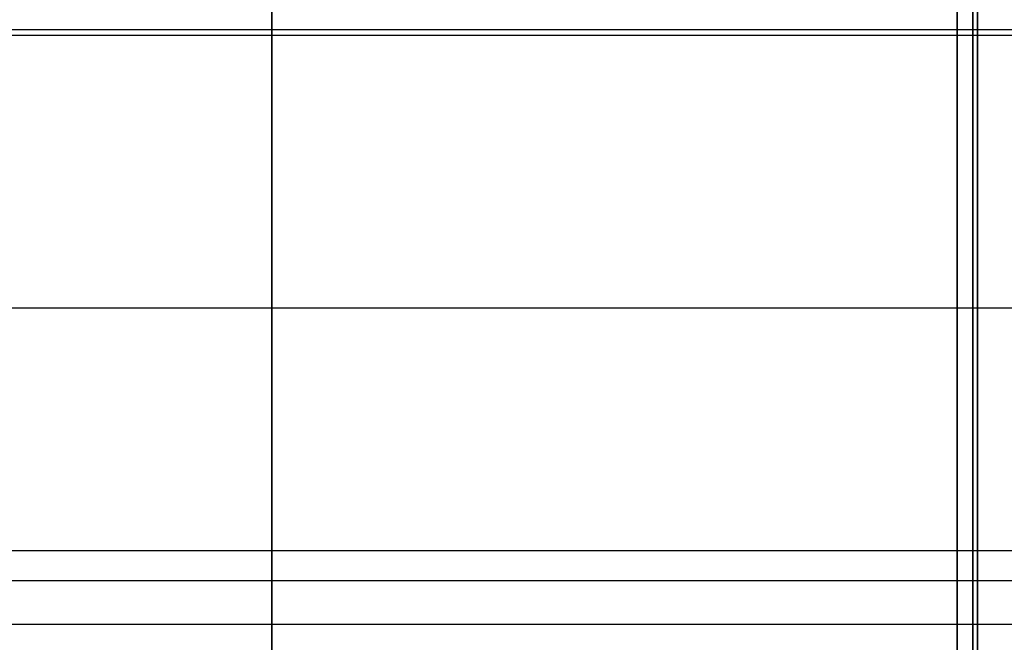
# Model space of a CAD drawing. Header units: millimetres. Extents: x -332 to 332, y -5 to 968.
# Tile 644 of 656: x -12 to 36, y 777 to 808. Entities that reach past the tile are written whole.
import ezdxf

# ---------------------------------------------------------------- set-up
doc = ezdxf.new("R2010")
doc.units = ezdxf.units.MM
doc.header["$MEASUREMENT"] = 0
for name, color, linetype in [('IGES level 28', 31, 'Continuous'), ('IGES level 30', 9, 'Continuous'), ('IGES level 31', 9, 'Continuous'), ('IGES level 36', 9, 'Continuous'), ('IGES level 38', 9, 'Continuous')]:
    doc.layers.add(name, color=color, linetype=linetype)

msp = doc.modelspace()

# ---------------------------------------------------------------- linework, layer by layer
at = {"layer": 'IGES level 28'}
for points in [[(0, 282.152, 1180.737), (0, 592.548, 1432.091), (0, 902.945, 1683.445)], [(0, 270.824, 1194.726), (0, 572.223, 1438.794), (0, 873.622, 1682.862)]]:
    msp.add_open_spline(points, degree=2, dxfattribs=at)
at = {"layer": 'IGES level 30'}
msp.add_open_spline([(0, 929.584, 1601.289), (0, 631.234, 1359.689), (0, 332.883, 1118.09)], degree=2, dxfattribs=at)
at = {"layer": 'IGES level 31'}
for points in [[(0, 936.426, 1632.564), (0, 628.361, 1383.098), (0, 320.297, 1133.633)], [(0, 282.538, 1180.261), (0, 592.545, 1431.301), (0, 902.553, 1682.34)]]:
    msp.add_open_spline(points, degree=2, dxfattribs=at)
at = {"layer": 'IGES level 36', "extrusion": (1, 0, 0)}
for centre, radius, start, end in [((807.81, 1433.981), 1, 219, 270), ((787.743, 1473.062), 10, 129, 219)]:
    msp.add_arc(centre, radius, start, end, dxfattribs=at)
at = {"layer": 'IGES level 36'}
for points in [[(0, 781.45, 1480.833), (0, 852.948, 1538.731), (0, 924.445, 1596.628)], [(-193, 807.33, 1433.103), (0, 807.33, 1433.103), (193, 807.33, 1433.103)], [(193, 807.033, 1433.351), (0, 807.033, 1433.351), (-193, 807.033, 1433.351)], [(193, 807.033, 1433.351), (0, 807.033, 1433.351), (-193, 807.033, 1433.351)], [(0, 807.033, 1433.351), (0, 793.502, 1450.06), (0, 779.972, 1466.769)], [(-193, 793.502, 1450.06), (0, 793.502, 1450.06), (193, 793.502, 1450.06)], [(193, 781.45, 1480.833), (0, 781.45, 1480.833), (-193, 781.45, 1480.833)], [(193, 781.45, 1480.833), (0, 781.45, 1480.833), (-193, 781.45, 1480.833)], [(-193, 779.972, 1466.769), (0, 779.972, 1466.769), (193, 779.972, 1466.769)], [(-193, 779.972, 1466.769), (0, 779.972, 1466.769), (193, 779.972, 1466.769)], [(193, 777.798, 1474.107), (0, 777.798, 1474.107), (-193, 777.798, 1474.107)]]:
    msp.add_open_spline(points, degree=2, dxfattribs=at)
at = {"layer": 'IGES level 38'}
for points in [[(0, 752.538, 1693.593), (0, 827.038, 1693.593), (0, 901.538, 1693.593)], [(0, 752.538, 1698.593), (0, 827.038, 1698.593), (0, 901.538, 1698.593)], [(34, 901.538, 1698.593), (34, 827.038, 1698.593), (34, 752.538, 1698.593)], [(34, 752.538, 1693.593), (34, 827.038, 1693.593), (34, 901.538, 1693.593)], [(34, 901.538, 1693.593), (34, 827.038, 1693.593), (34, 752.538, 1693.593)], [(34, 901.538, 1698.593), (34, 827.038, 1698.593), (34, 752.538, 1698.593)], [(34.773, 752.538, 1698.227), (34.773, 827.038, 1698.227), (34.773, 901.538, 1698.227)], [(34.773, 901.538, 1693.959), (34.773, 827.038, 1693.959), (34.773, 752.538, 1693.959)], [(35, 752.538, 1697.593), (35, 827.038, 1697.593), (35, 901.538, 1697.593)], [(35, 901.538, 1694.593), (35, 827.038, 1694.593), (35, 752.538, 1694.593)], [(35, 901.538, 1697.593), (35, 827.038, 1697.593), (35, 752.538, 1697.593)], [(35, 752.538, 1694.593), (35, 827.038, 1694.593), (35, 901.538, 1694.593)]]:
    msp.add_open_spline(points, degree=2, dxfattribs=at)

doc.saveas('drawing.dxf')
